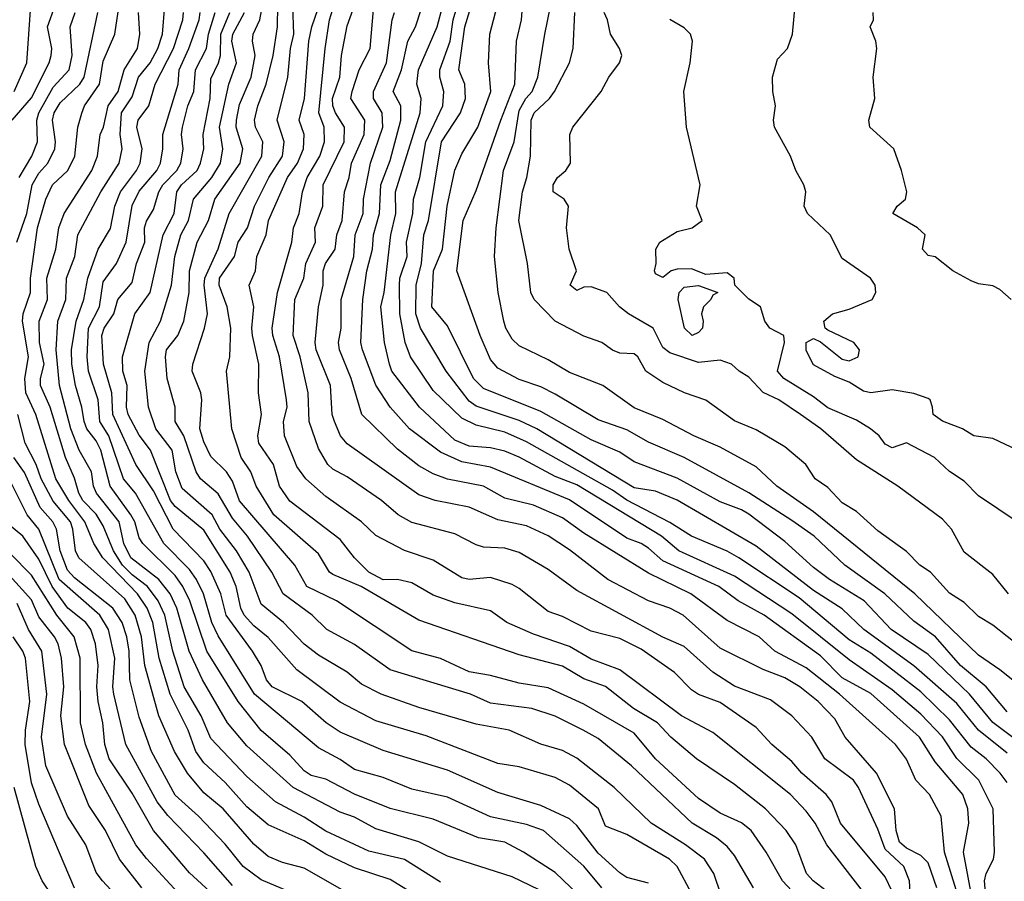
# Model space of a CAD drawing. Header units: metres. Extents: x -51132 to -49532, y -231222 to -229437.
# Tile 363 of 656: x -50720 to -50651, y -229879 to -229819. Entities that reach past the tile are written whole.
import ezdxf

# ---------------------------------------------------------------- set-up
doc = ezdxf.new("R2010")
doc.units = ezdxf.units.M
for name, color, linetype in [('CONTOUR_HALF', 8, 'Continuous'), ('CONTOUR_INDEX', 1, 'Continuous'), ('CONTOUR_INTER', 3, 'Continuous')]:
    doc.layers.add(name, color=color, linetype=linetype)

msp = doc.modelspace()

# ---------------------------------------------------------------- linework, layer by layer
at = {"layer": 'CONTOUR_HALF'}
for points, elevation in [([(-50661.08, -229879.55), (-50663.639, -229876.259), (-50664.461, -229874.759), (-50665.08, -229873.911), (-50666.184, -229872.759), (-50671.58, -229868.441), (-50673.767, -229867.259), (-50678.08, -229864.053), (-50680.08, -229863.32), (-50681.58, -229862.443), (-50684.08, -229861.581), (-50685.95, -229860.759), (-50687.08, -229859.955), (-50689.58, -229859.393), (-50691.08, -229858.855), (-50692.58, -229857.999), (-50693.58, -229857.771), (-50694.58, -229857.796), (-50695.58, -229857.265), (-50696.569, -229856.259), (-50697.58, -229854.974), (-50701.08, -229852.307), (-50701.802, -229851.259), (-50702.219, -229849.759), (-50703.242, -229848.259), (-50703.306, -229847.759), (-50703.043, -229846.259), (-50703.26, -229844.759), (-50703.248, -229842.759), (-50703.67, -229840.759), (-50703.727, -229840.259), (-50703.579, -229838.759), (-50703.915, -229837.259), (-50703.468, -229836.259), (-50703.37, -229835.259), (-50702.732, -229833.759), (-50702.571, -229832.759), (-50701.231, -229829.759), (-50700.532, -229828.759), (-50700.121, -229827.759), (-50700.069, -229826.759), (-50700.425, -229825.759), (-50700.046, -229824.259), (-50699.751, -229820.259), (-50699.542, -229819.259), (-50698.675, -229816.759)], 64.5), ([(-50657.746, -229881.259), (-50657.873, -229878.759), (-50658.274, -229877.759), (-50659.58, -229876.558), (-50660.08, -229875.175), (-50661.435, -229872.259), (-50661.779, -229871.759), (-50663.788, -229870.259), (-50664.697, -229868.759), (-50666.08, -229867.273), (-50667.58, -229866.158), (-50670.08, -229865.197), (-50671.58, -229864.223), (-50673.58, -229862.443), (-50675.08, -229861.778), (-50681.08, -229858.54), (-50683.08, -229857.069), (-50685.08, -229855.885), (-50686.08, -229855.578), (-50687.58, -229855.507), (-50688.08, -229855.36), (-50689.58, -229854.581), (-50692.58, -229853.788), (-50693.524, -229853.259), (-50694.691, -229852.259), (-50697.08, -229850.61), (-50698.08, -229850.089), (-50698.42, -229849.759), (-50699.08, -229848.649), (-50699.729, -229846.759), (-50699.789, -229844.759), (-50700.359, -229842.259), (-50700.836, -229840.759), (-50700.719, -229838.259), (-50700.104, -229836.759), (-50699.953, -229835.759), (-50699.282, -229834.259), (-50699.337, -229833.259), (-50698.781, -229831.759), (-50698.758, -229830.259), (-50697.295, -229827.259), (-50697.271, -229826.259), (-50697.906, -229825.259), (-50698.089, -229824.759), (-50698.096, -229824.259), (-50697.59, -229822.759), (-50697.476, -229821.259), (-50697.08, -229819.177), (-50696.034, -229816.259)], 65.5), ([(-50651.08, -229869.863), (-50653.08, -229868.271), (-50654.58, -229866.399), (-50657.58, -229863.781), (-50661.052, -229861.259), (-50662.58, -229859.819), (-50664.58, -229858.544), (-50668.58, -229855.45), (-50674.08, -229852.235), (-50675.58, -229851.605), (-50677.08, -229851.388), (-50683.852, -229847.259), (-50685.08, -229846.695), (-50688.08, -229845.684), (-50688.58, -229845.333), (-50690.175, -229843.259), (-50691.969, -229840.259), (-50692.296, -229839.259), (-50692.28, -229837.259), (-50691.9, -229835.759), (-50691.736, -229833.759), (-50691.406, -229832.759), (-50690.505, -229827.259), (-50689.183, -229825.259), (-50688.838, -229824.259), (-50688.884, -229823.259), (-50689.302, -229822.259), (-50688.878, -229819.259), (-50688.268, -229817.259)], 68.5), ([(-50651.08, -229866.988), (-50652.542, -229865.259), (-50654.32, -229863.759), (-50656.066, -229861.759), (-50657.58, -229860.667), (-50659.607, -229858.759), (-50662.396, -229856.759), (-50664.517, -229854.759), (-50666.08, -229853.653), (-50669.08, -229851.718), (-50673.58, -229849.276), (-50676.08, -229848.195), (-50677.58, -229847.345), (-50679.58, -229846.634), (-50682.58, -229844.848), (-50683.58, -229844.352), (-50685.08, -229843.837), (-50686.58, -229843.052), (-50687.08, -229842.442), (-50687.806, -229840.759), (-50689.442, -229836.259), (-50688.989, -229832.759), (-50688.08, -229830.659), (-50686.38, -229825.759), (-50685.384, -229823.259), (-50685.266, -229820.259), (-50684.917, -229818.759), (-50684.807, -229817.259)], 69.5), ([(-50720.432, -229825.759), (-50719.08, -229824.195), (-50717.852, -229821.759), (-50717.706, -229821.259), (-50717.681, -229820.759), (-50717.97, -229819.259), (-50717.443, -229817.759)], 57.5), ([(-50666.08, -229879.464), (-50666.728, -229878.759), (-50667.878, -229876.759), (-50668.911, -229875.259), (-50669.58, -229874.729), (-50671.08, -229874.044), (-50672.58, -229873.032), (-50675.594, -229870.259), (-50677.08, -229868.478), (-50680.58, -229866.457), (-50683.08, -229865.327), (-50685.08, -229865.003), (-50687.08, -229864.456), (-50688.58, -229864.195), (-50690.58, -229863.268), (-50692.58, -229862.736), (-50697.829, -229859.259), (-50699.892, -229858.259), (-50700.73, -229856.759), (-50704.58, -229852.289), (-50705.08, -229850.909), (-50705.484, -229850.259), (-50706.58, -229849.203), (-50707.08, -229848.168), (-50707.342, -229847.259), (-50707.207, -229845.259), (-50707.284, -229844.759), (-50707.884, -229843.259), (-50707.845, -229842.759), (-50707.023, -229840.259), (-50706.813, -229839.259), (-50707.047, -229837.259), (-50707.004, -229836.759), (-50706.08, -229834.723), (-50705.308, -229832.259), (-50703.024, -229828.259), (-50702.949, -229827.259), (-50703.482, -229826.259), (-50703.55, -229825.759), (-50703.31, -229824.759), (-50702.737, -229823.259), (-50702.239, -229821.259), (-50701.936, -229819.259), (-50701.915, -229817.759)], 63.5), ([(-50652.434, -229881.259), (-50652.656, -229878.759), (-50652.544, -229878.259), (-50652.028, -229877.259), (-50651.954, -229876.759), (-50652.046, -229873.759), (-50653.057, -229871.759), (-50654.58, -229870.245), (-50655.58, -229868.736), (-50657.08, -229867.147), (-50659.08, -229865.451), (-50662.08, -229863.356), (-50666.08, -229860.149), (-50670.08, -229857.53), (-50673.96, -229855.759), (-50675.16, -229854.759), (-50681.08, -229851.174), (-50682.58, -229850.581), (-50685.08, -229849.236), (-50686.08, -229848.826), (-50687.08, -229848.597), (-50688.58, -229848.468), (-50689.58, -229848.063), (-50692.048, -229845.759), (-50693.978, -229843.259), (-50694.137, -229842.759), (-50694.483, -229841.259), (-50694.74, -229838.759), (-50694.503, -229837.759), (-50694.026, -229833.759), (-50693.681, -229832.259), (-50693.705, -229830.759), (-50691.988, -229825.259), (-50691.928, -229824.259), (-50692.217, -229823.259), (-50692.103, -229822.259), (-50690.818, -229819.259), (-50690.41, -229817.759)], 67.5), ([(-50720.098, -229834.259), (-50719.423, -229832.259), (-50719.044, -229830.259), (-50718.58, -229829.462), (-50717.958, -229828.759), (-50717.469, -229827.759), (-50717.406, -229827.259), (-50717.624, -229825.759), (-50717.517, -229825.259), (-50717.08, -229824.551), (-50715.709, -229823.259), (-50715.419, -229822.759), (-50714.463, -229818.259)], 58.5), ([(-50690.58, -229878.865), (-50693.08, -229877.277), (-50695.58, -229876.701), (-50698.58, -229875.303), (-50700.08, -229874.335), (-50702.08, -229873.269), (-50704.08, -229871.494), (-50706.58, -229868.838), (-50707.251, -229867.259), (-50708.449, -229865.259), (-50709.241, -229862.759), (-50709.799, -229860.259), (-50710.248, -229859.259), (-50710.992, -229858.259), (-50712.08, -229857.45), (-50712.75, -229856.759), (-50713.377, -229855.759), (-50714.08, -229854.022), (-50714.58, -229853.216), (-50715.501, -229852.259), (-50715.795, -229851.759), (-50716.08, -229850.696), (-50716.716, -229849.259), (-50717.782, -229845.759), (-50718.454, -229844.259), (-50718.459, -229843.759), (-50718.211, -229842.759), (-50718.522, -229841.259), (-50718.543, -229839.759), (-50717.966, -229838.259), (-50718.014, -229836.759), (-50717.384, -229834.759), (-50717.188, -229833.259), (-50716.818, -229832.259), (-50714.875, -229829.259), (-50714.496, -229828.259), (-50714.311, -229826.759), (-50714.067, -229826.259), (-50713.74, -229824.759), (-50713.044, -229823.759), (-50712.633, -229822.259), (-50711.705, -229820.759), (-50711.538, -229819.759), (-50711.62, -229818.259)], 59.5), ([(-50680.421, -229880.259), (-50682.58, -229878.182), (-50684.794, -229876.759), (-50686.08, -229876.083), (-50687.935, -229875.759), (-50691.08, -229874.461), (-50694.08, -229873.729), (-50696.58, -229872.731), (-50698.58, -229871.678), (-50699.58, -229871.422), (-50700.08, -229871.103), (-50701.08, -229870.018), (-50703.08, -229868.287), (-50704.684, -229866.259), (-50706.87, -229862.759), (-50708.051, -229859.259), (-50708.535, -229858.259), (-50709.08, -229857.497), (-50711.325, -229855.259), (-50711.58, -229854.87), (-50711.888, -229853.759), (-50712.161, -229853.259), (-50713.592, -229851.259), (-50714.265, -229848.759), (-50714.58, -229848.107), (-50715.23, -229847.259), (-50715.412, -229846.759), (-50715.568, -229845.759), (-50716.03, -229844.259), (-50716.278, -229842.759), (-50716.288, -229841.759), (-50715.965, -229839.759), (-50715.428, -229838.259), (-50715.168, -229836.759), (-50714.45, -229834.759), (-50713.58, -229833.32), (-50713.279, -229831.759), (-50712.874, -229830.759), (-50711.756, -229829.259), (-50711.516, -229828.759), (-50711.366, -229827.759), (-50711.75, -229826.259), (-50711.644, -229825.759), (-50710.919, -229824.759), (-50710.471, -229823.259), (-50709.179, -229820.759), (-50708.53, -229818.759), (-50708.48, -229818.259)], 60.5), ([(-50676.08, -229878.93), (-50677.58, -229878.536), (-50678.08, -229878.201), (-50679.58, -229876.83), (-50681.08, -229874.906), (-50681.58, -229874.454), (-50683.58, -229873.52), (-50686.58, -229872.611), (-50690.08, -229871.066), (-50694.58, -229869.682), (-50697.58, -229868.417), (-50698.551, -229867.759), (-50700.24, -229866.259), (-50702.303, -229865.259), (-50702.695, -229864.759), (-50703.081, -229863.759), (-50703.686, -229862.759), (-50705.508, -229860.259), (-50705.885, -229858.759), (-50706.58, -229857.204), (-50707.08, -229856.468), (-50709.2, -229854.259), (-50710.58, -229851.581), (-50711.811, -229849.759), (-50713.412, -229846.259), (-50713.486, -229844.759), (-50714.062, -229842.759), (-50714.186, -229840.759), (-50714.03, -229840.259), (-50713.354, -229839.259), (-50713.077, -229838.259), (-50712.08, -229837.066), (-50711.773, -229835.759), (-50711.195, -229834.259), (-50711.2, -229833.259), (-50711.08, -229832.801), (-50710.58, -229831.984), (-50710.218, -229830.759), (-50709.92, -229830.259), (-50708.956, -229829.259), (-50708.684, -229828.759), (-50708.516, -229827.759), (-50708.622, -229826.759), (-50708.549, -229826.259), (-50708.184, -229824.759), (-50707.776, -229823.759), (-50707.65, -229822.259), (-50706.897, -229820.759), (-50706.754, -229819.759), (-50706.29, -229818.259)], 61.5), ([(-50670.999, -229879.759), (-50671.516, -229878.259), (-50672.181, -229877.259), (-50673.498, -229876.259), (-50675.889, -229874.759), (-50678.478, -229872.259), (-50681.08, -229870.21), (-50682.08, -229869.692), (-50683.58, -229869.242), (-50685.782, -229868.259), (-50688.08, -229867.857), (-50692.08, -229866.677), (-50694.717, -229865.759), (-50696.08, -229865.052), (-50697.08, -229864.226), (-50699.08, -229863.039), (-50700.08, -229862.277), (-50701.508, -229860.759), (-50703.08, -229859.48), (-50703.918, -229857.259), (-50704.799, -229855.759), (-50705.952, -229854.259), (-50706.497, -229853.259), (-50708.58, -229851.427), (-50709.033, -229850.259), (-50709.284, -229848.759), (-50710.422, -229847.259), (-50710.936, -229845.759), (-50711.188, -229843.259), (-50710.875, -229841.259), (-50710.094, -229839.759), (-50709.319, -229837.259), (-50709.105, -229835.259), (-50708.685, -229833.759), (-50708.148, -229832.759), (-50707.801, -229831.259), (-50706.505, -229829.759), (-50705.9, -229828.759), (-50705.739, -229827.759), (-50705.986, -229826.259), (-50705.326, -229823.259), (-50704.788, -229821.759), (-50705.113, -229820.259), (-50705.061, -229819.759), (-50704.229, -229818.259)], 62.5), ([(-50654.512, -229879.759), (-50655.446, -229876.759), (-50655.666, -229874.259), (-50656.495, -229872.759), (-50657.435, -229871.759), (-50658.08, -229870.278), (-50658.854, -229869.259), (-50662.762, -229865.759), (-50665.08, -229863.924), (-50667.269, -229862.759), (-50668.357, -229861.759), (-50670.58, -229860.623), (-50673.114, -229858.759), (-50676.08, -229857.329), (-50680.58, -229854.545), (-50682.08, -229853.48), (-50684.08, -229852.592), (-50686.08, -229852.098), (-50687.58, -229851.265), (-50690.08, -229850.768), (-50691.08, -229850.399), (-50692.08, -229849.839), (-50693.58, -229848.692), (-50696.054, -229846.259), (-50696.792, -229843.759), (-50697.608, -229841.759), (-50697.677, -229841.259), (-50697.51, -229840.259), (-50697.5, -229838.259), (-50696.624, -229835.259), (-50696.533, -229833.759), (-50695.964, -229832.259), (-50695.936, -229831.259), (-50695.445, -229828.759), (-50694.602, -229826.259), (-50694.633, -229825.259), (-50695.247, -229824.259), (-50695.245, -229823.759), (-50694.347, -229821.759), (-50693.952, -229818.759), (-50693.788, -229818.259)], 66.5), ([(-50650.08, -229862.522), (-50652.08, -229860.945), (-50653.08, -229860.337), (-50654.08, -229859.37), (-50655.08, -229858.71), (-50656.425, -229857.259), (-50657.16, -229856.759), (-50658.08, -229855.825), (-50660.08, -229854.384), (-50661.58, -229853.038), (-50662.58, -229852.425), (-50663.58, -229851.353), (-50664.457, -229850.759), (-50665.098, -229849.759), (-50666.58, -229848.515), (-50668.58, -229847.346), (-50670.08, -229846.715), (-50672.08, -229845.281), (-50673.574, -229844.759), (-50675.08, -229844.052), (-50676.268, -229843.259), (-50676.814, -229842.259), (-50677.08, -229842.043), (-50678.08, -229841.992), (-50678.58, -229841.798), (-50679.322, -229841.259), (-50680.58, -229840.815), (-50682.58, -229839.776), (-50684.056, -229838.259), (-50684.273, -229837.759), (-50684.516, -229835.759), (-50685.123, -229832.759), (-50684.856, -229830.759), (-50684.552, -229829.759), (-50684.305, -229828.259), (-50684.254, -229825.759), (-50684.051, -229825.259), (-50682.973, -229824.259), (-50682.638, -229823.759), (-50681.581, -229821.759), (-50681.317, -229820.759), (-50681.214, -229818.259)], 70.5), ([(-50650.363, -229853.759), (-50653.08, -229851.947), (-50654.08, -229850.908), (-50655.08, -229850.241), (-50656.131, -229849.259), (-50658.08, -229848.253), (-50659.08, -229848.601), (-50659.58, -229848.346), (-50660.005, -229847.759), (-50660.592, -229847.259), (-50661.58, -229846.668), (-50663.58, -229845.81), (-50664.58, -229845.038), (-50666.632, -229843.759), (-50667.086, -229843.259), (-50666.587, -229841.259), (-50666.652, -229840.759), (-50667.606, -229840.259), (-50667.965, -229839.759), (-50668.271, -229838.759), (-50669.08, -229838.225), (-50670.054, -229837.259), (-50670.092, -229836.759), (-50670.58, -229836.407), (-50672.08, -229836.519), (-50673.08, -229836.13), (-50674.08, -229836.152), (-50674.488, -229836.259), (-50675.08, -229836.721), (-50675.58, -229836.463), (-50675.666, -229836.259), (-50675.549, -229835.759), (-50675.556, -229834.759), (-50675.282, -229834.259), (-50674.08, -229833.509), (-50673.024, -229833.259), (-50672.345, -229832.759), (-50672.739, -229831.759), (-50672.471, -229830.259), (-50673.426, -229826.259), (-50673.611, -229823.759), (-50673.176, -229821.759), (-50673.01, -229820.259), (-50673.145, -229819.759), (-50673.58, -229819.329), (-50674.58, -229818.748)], 71.5), ([(-50650.781, -229838.259), (-50651.58, -229837.556), (-50652.08, -229837.31), (-50653.08, -229837.167), (-50653.58, -229836.962), (-50654.854, -229836.259), (-50656.08, -229835.272), (-50656.58, -229835.184), (-50656.981, -229834.759), (-50656.792, -229833.759), (-50657.32, -229833.259), (-50659.045, -229832.259), (-50658.732, -229831.759), (-50658.162, -229831.259), (-50658.074, -229830.759), (-50658.429, -229829.259), (-50658.982, -229827.759), (-50660.647, -229826.259), (-50660.715, -229825.759), (-50660.305, -229824.259), (-50660.418, -229822.759), (-50660.163, -229820.759), (-50660.227, -229820.259), (-50660.631, -229819.259), (-50660.386, -229818.759), (-50660.417, -229818.259)], 72.5), ([(-50673.926, -229837.759), (-50673.58, -229837.393), (-50672.58, -229837.278), (-50671.231, -229837.759), (-50671.58, -229837.948), (-50671.724, -229838.259), (-50672.232, -229838.759), (-50672.388, -229839.259), (-50672.264, -229839.759), (-50672.306, -229840.259), (-50672.58, -229840.555), (-50673.042, -229840.759), (-50673.566, -229840.259), (-50674.012, -229838.259), (-50673.926, -229837.759)], 71.5), ([(-50696.778, -229879.759), (-50700.08, -229877.888), (-50701.58, -229877.499), (-50702.58, -229877.068), (-50703.58, -229876.205), (-50705.734, -229873.759), (-50707.08, -229872.623), (-50708.206, -229871.259), (-50709.128, -229869.759), (-50710.214, -229867.259), (-50711.195, -229863.759), (-50711.409, -229861.759), (-50711.857, -229860.259), (-50712.58, -229859.126), (-50715.781, -229856.259), (-50716.028, -229855.759), (-50716.195, -229854.259), (-50716.374, -229853.759), (-50717.58, -229852.313), (-50718.421, -229850.759), (-50718.751, -229849.759), (-50719.529, -229848.259), (-50720.029, -229846.259)], 58.5), ([(-50705.08, -229879.096), (-50707.08, -229876.811), (-50709.58, -229874.221), (-50710.332, -229873.259), (-50712.515, -229869.259), (-50713.344, -229865.759), (-50713.415, -229865.259), (-50713.285, -229863.259), (-50713.73, -229861.259), (-50714.324, -229860.259), (-50717.161, -229857.759), (-50718.566, -229854.259), (-50719.38, -229853.259), (-50720.644, -229850.759)], 57.5), ([(-50708.58, -229879.906), (-50711.08, -229877.214), (-50711.807, -229876.259), (-50714.554, -229871.259), (-50715.326, -229869.259), (-50715.666, -229867.759), (-50715.692, -229863.259), (-50716.104, -229861.759), (-50717.332, -229860.259), (-50719.08, -229857.472), (-50720.58, -229855.95)], 56.5), ([(-50711.842, -229881.259), (-50714.147, -229878.759), (-50714.58, -229878.193), (-50715.306, -229876.259), (-50716.567, -229874.259), (-50718.094, -229870.759), (-50718.384, -229868.759), (-50718.016, -229865.759), (-50718.376, -229862.759), (-50719.295, -229861.259), (-50720.08, -229859.438)], 55.5), ([(-50717.674, -229879.759), (-50718.34, -229878.759), (-50718.778, -229877.759), (-50720.298, -229872.259)], 54.5)]:
    msp.add_lwpolyline(points, dxfattribs=dict(at, elevation=elevation))
at = {"layer": 'CONTOUR_INDEX'}
for points, elevation in [([(-50649.08, -229866.052), (-50651.58, -229864.054), (-50653.08, -229863.041), (-50657.508, -229858.759), (-50664.58, -229853.042), (-50667.13, -229851.259), (-50668.58, -229849.914), (-50671.08, -229848.537), (-50672.921, -229847.759), (-50675.08, -229846.616), (-50677.08, -229845.797), (-50679.262, -229844.259), (-50681.58, -229843.353), (-50683.08, -229842.453), (-50685.08, -229841.488), (-50685.58, -229841.029), (-50686.017, -229840.259), (-50686.151, -229839.759), (-50686.558, -229837.759), (-50686.802, -229835.259), (-50686.687, -229833.259), (-50686.192, -229829.259), (-50685.442, -229827.259), (-50685.08, -229825.092), (-50684.633, -229824.259), (-50684.182, -229823.759), (-50683.783, -229822.759), (-50683.311, -229819.759), (-50682.289, -229814.759)], 70), ([(-50683.08, -229879.699), (-50685.58, -229878.495), (-50690.08, -229877.045), (-50692.08, -229876.06), (-50695.08, -229875.131), (-50696.58, -229874.339), (-50697.58, -229873.972), (-50700.835, -229872.259), (-50704.08, -229869.357), (-50705.431, -229867.759), (-50707.157, -229864.759), (-50708.089, -229862.759), (-50708.95, -229859.759), (-50709.414, -229858.759), (-50710.215, -229857.759), (-50712.165, -229856.259), (-50712.647, -229855.259), (-50712.973, -229853.759), (-50714.547, -229851.759), (-50714.756, -229851.259), (-50714.915, -229850.259), (-50715.768, -229848.759), (-50716.347, -229847.259), (-50717.124, -229844.259), (-50717.356, -229841.759), (-50717.245, -229839.759), (-50716.692, -229838.259), (-50716.651, -229836.759), (-50716.059, -229835.259), (-50715.867, -229833.759), (-50714.261, -229830.759), (-50712.981, -229828.759), (-50712.759, -229827.759), (-50712.915, -229826.759), (-50712.819, -229825.259), (-50712.08, -229824.137), (-50711.622, -229822.759), (-50710.826, -229821.759), (-50710.279, -229820.759), (-50709.955, -229819.759), (-50709.783, -229817.759)], 60), ([(-50659.08, -229879.517), (-50659.58, -229878.492), (-50662.687, -229874.759), (-50663.305, -229873.259), (-50663.696, -229872.759), (-50665.386, -229871.259), (-50666.08, -229870.448), (-50667.478, -229869.259), (-50668.58, -229868.09), (-50671.08, -229866.347), (-50672.58, -229865.776), (-50673.08, -229865.451), (-50674.264, -229864.259), (-50676.58, -229862.634), (-50678.08, -229861.874), (-50680.08, -229861.371), (-50682.08, -229860.339), (-50683.08, -229859.992), (-50685.08, -229858.389), (-50685.58, -229858.115), (-50687.08, -229857.625), (-50688.58, -229857.761), (-50689.08, -229857.643), (-50691.08, -229856.415), (-50693.08, -229855.744), (-50695.08, -229854.712), (-50696.08, -229853.761), (-50698.58, -229851.995), (-50699.965, -229850.759), (-50700.58, -229849.905), (-50701.443, -229847.759), (-50701.514, -229846.759), (-50701.261, -229845.759), (-50701.309, -229845.259), (-50701.789, -229842.259), (-50702.269, -229840.759), (-50702.3, -229840.259), (-50701.947, -229837.759), (-50700.938, -229834.259), (-50700.813, -229833.259), (-50700.422, -229832.259), (-50700.203, -229830.759), (-50699.873, -229829.759), (-50698.989, -229828.259), (-50698.655, -229827.259), (-50698.692, -229826.259), (-50699.056, -229825.259), (-50698.626, -229820.759), (-50698.319, -229818.759), (-50698.08, -229818.033)], 65), ([(-50716.08, -229879.277), (-50718.58, -229873.415), (-50719.08, -229871.928), (-50719.519, -229869.259), (-50719.51, -229868.259), (-50719.204, -229866.259), (-50719.494, -229863.259), (-50719.689, -229862.759), (-50720.359, -229861.759)], 55)]:
    msp.add_lwpolyline(points, dxfattribs=dict(at, elevation=elevation))
at = {"layer": 'CONTOUR_INTER'}
for points, elevation in [([(-50650.347, -229848.759), (-50652.08, -229847.945), (-50653.393, -229847.759), (-50654.182, -229847.259), (-50655.58, -229846.741), (-50656.226, -229846.259), (-50656.267, -229845.759), (-50656.43, -229845.259), (-50656.58, -229845.165), (-50657.58, -229844.81), (-50659.08, -229844.557), (-50660.58, -229844.762), (-50661.08, -229844.643), (-50662.08, -229844.017), (-50663.08, -229843.632), (-50664.58, -229842.809), (-50665.08, -229841.81), (-50665.08, -229841.25), (-50664.58, -229840.983), (-50664.08, -229841.208), (-50662.58, -229842.413), (-50662.08, -229842.524), (-50661.469, -229842.259), (-50661.372, -229841.759), (-50661.752, -229841.259), (-50663.58, -229840.395), (-50663.754, -229840.259), (-50663.849, -229839.759), (-50663.243, -229839.259), (-50662.08, -229838.929), (-50660.475, -229838.259), (-50660.232, -229837.759), (-50660.262, -229837.259), (-50660.596, -229836.759), (-50662.58, -229835.408), (-50663.399, -229833.759), (-50664.984, -229832.259), (-50665.231, -229831.759), (-50665.108, -229830.759), (-50665.252, -229830.259), (-50665.802, -229829.259), (-50666.17, -229828.259), (-50667.29, -229826.259), (-50667.372, -229825.759), (-50667.214, -229824.759), (-50667.414, -229823.759), (-50667.424, -229822.759), (-50667.08, -229821.518), (-50666.387, -229820.759), (-50666.042, -229819.759), (-50665.655, -229815.759)], 72), ([(-50653.456, -229880.259), (-50654.116, -229876.759), (-50653.742, -229874.759), (-50653.818, -229873.759), (-50654.154, -229872.759), (-50656.08, -229870.478), (-50657.185, -229868.759), (-50660.58, -229865.705), (-50662.58, -229864.612), (-50664.08, -229863.096), (-50668.002, -229860.259), (-50669.835, -229859.259), (-50671.175, -229858.259), (-50675.08, -229856.476), (-50676.08, -229855.579), (-50676.58, -229855.255), (-50677.58, -229854.879), (-50681.58, -229852.215), (-50687.08, -229849.944), (-50689.08, -229849.569), (-50690.58, -229848.889), (-50692.74, -229847.259), (-50694.08, -229845.751), (-50695.08, -229844.231), (-50696.017, -229841.759), (-50696.133, -229841.259), (-50696, -229838.259), (-50695.716, -229836.259), (-50695.313, -229834.759), (-50695.238, -229833.759), (-50694.833, -229832.259), (-50694.726, -229830.259), (-50694.08, -229828.575), (-50693.338, -229825.759), (-50693.342, -229824.759), (-50693.873, -229823.759), (-50693.295, -229822.259), (-50692.847, -229820.259), (-50692.308, -229819.259), (-50691.498, -229816.759)], 67), ([(-50692.08, -229879.904), (-50694.08, -229878.667), (-50696.58, -229877.857), (-50698.58, -229876.917), (-50700.08, -229875.969), (-50702.58, -229874.856), (-50704.08, -229873.604), (-50705.58, -229871.904), (-50707.08, -229870.553), (-50707.625, -229869.759), (-50708.156, -229868.259), (-50709.42, -229865.759), (-50710.189, -229863.259), (-50710.63, -229860.759), (-50711.025, -229859.759), (-50711.7, -229858.759), (-50714.113, -229856.259), (-50714.741, -229855.259), (-50715.377, -229853.759), (-50716.489, -229852.259), (-50717.393, -229850.759), (-50718.782, -229846.259), (-50719.476, -229844.759), (-50719.56, -229843.759), (-50719.295, -229842.259), (-50719.72, -229839.759), (-50719.676, -229839.259), (-50719.146, -229837.759), (-50719.153, -229836.759), (-50718.676, -229833.259), (-50718.08, -229831.273), (-50717.628, -229830.259), (-50716.551, -229829.259), (-50716.064, -229828.259), (-50715.858, -229826.259), (-50715.58, -229825.275), (-50715.394, -229824.759), (-50714.356, -229823.259), (-50714.08, -229821.64), (-50713.27, -229819.759), (-50712.905, -229817.259)], 59), ([(-50651.08, -229871.92), (-50651.566, -229871.259), (-50652.534, -229870.259), (-50653.58, -229869.455), (-50655.08, -229867.541), (-50657.08, -229865.587), (-50660.58, -229862.9), (-50662.08, -229861.968), (-50665.58, -229859.04), (-50669.772, -229856.259), (-50670.58, -229855.788), (-50673.084, -229854.759), (-50674.58, -229853.794), (-50677.58, -229852.237), (-50678.58, -229851.534), (-50684.58, -229848.164), (-50686.08, -229847.512), (-50688.08, -229847.02), (-50689.08, -229846.515), (-50691.08, -229844.606), (-50692.671, -229842.259), (-50693.043, -229841.259), (-50693.4, -229839.259), (-50693.442, -229837.259), (-50693.402, -229836.759), (-50692.895, -229835.259), (-50692.951, -229834.259), (-50692.512, -229832.259), (-50692.461, -229831.259), (-50692.017, -229829.759), (-50691.607, -229827.259), (-50690.413, -229824.759), (-50690.338, -229823.759), (-50690.626, -229822.759), (-50690.617, -229822.259), (-50689.902, -229820.259), (-50689.687, -229818.759), (-50689.248, -229817.259)], 68), ([(-50650.58, -229868.845), (-50652.08, -229867.735), (-50653.697, -229865.759), (-50656.58, -229862.998), (-50659.153, -229861.259), (-50661.037, -229859.259), (-50663.465, -229857.759), (-50664.58, -229856.921), (-50666.58, -229855.127), (-50669.08, -229853.206), (-50669.58, -229852.903), (-50671.08, -229852.355), (-50674.08, -229850.706), (-50677.08, -229849.569), (-50678.08, -229848.896), (-50680.08, -229848.036), (-50683.58, -229846.055), (-50687.58, -229844.465), (-50688.277, -229843.759), (-50690.08, -229840.085), (-50691.173, -229838.759), (-50691.068, -229836.259), (-50690.429, -229834.759), (-50690.112, -229831.759), (-50689.58, -229829.237), (-50689.08, -229828.105), (-50687.98, -229826.259), (-50687.069, -229823.759), (-50687.234, -229821.759), (-50687.145, -229819.759), (-50686.487, -229817.259)], 69), ([(-50720.289, -229823.759), (-50719.423, -229821.759), (-50719.123, -229817.759)], 57), ([(-50668.751, -229879.259), (-50670.08, -229877.004), (-50670.58, -229876.371), (-50671.331, -229875.759), (-50673.028, -229874.759), (-50677.258, -229870.759), (-50679.58, -229868.857), (-50680.625, -229868.259), (-50682.58, -229867.28), (-50684.214, -229866.759), (-50687.08, -229866.382), (-50688.488, -229865.759), (-50694.08, -229864.057), (-50696.58, -229862.306), (-50698.504, -229861.259), (-50699.52, -229860.259), (-50701.538, -229858.759), (-50702.343, -229857.259), (-50704.037, -229854.759), (-50705.08, -229853.498), (-50706.08, -229851.802), (-50707.315, -229850.759), (-50707.603, -229850.259), (-50708.457, -229847.759), (-50709.069, -229846.759), (-50709.074, -229845.759), (-50709.634, -229843.759), (-50709.749, -229842.259), (-50709.665, -229841.759), (-50708.886, -229840.759), (-50708.479, -229839.759), (-50708.104, -229837.759), (-50708.063, -229836.259), (-50707.528, -229834.259), (-50706.757, -229832.759), (-50706.301, -229831.259), (-50704.529, -229828.759), (-50704.349, -229827.759), (-50704.827, -229826.259), (-50704.79, -229825.759), (-50704.58, -229824.658), (-50703.774, -229822.759), (-50703.504, -229821.259), (-50703.681, -229820.259), (-50703.631, -229819.759), (-50703.18, -229818.759), (-50702.974, -229817.759)], 63), ([(-50663.08, -229879.925), (-50664.603, -229878.759), (-50665.071, -229878.259), (-50665.794, -229876.259), (-50666.477, -229875.259), (-50667.921, -229873.759), (-50670.08, -229872.045), (-50672.724, -229870.259), (-50674.516, -229868.759), (-50675.454, -229867.759), (-50677.12, -229866.759), (-50679.08, -229865.228), (-50680.58, -229864.682), (-50682.08, -229863.807), (-50685.08, -229863.02), (-50692.08, -229860.602), (-50696.105, -229858.259), (-50698.08, -229857.431), (-50698.313, -229857.259), (-50699.08, -229855.98), (-50702.182, -229853.259), (-50703.421, -229851.259), (-50703.794, -229850.259), (-50704.478, -229849.259), (-50705.119, -229847.259), (-50705.497, -229843.259), (-50705.267, -229842.259), (-50705.194, -229840.259), (-50705.446, -229838.759), (-50705.998, -229837.259), (-50705.978, -229836.759), (-50704.931, -229835.259), (-50704.691, -229834.259), (-50704.038, -229833.259), (-50703.54, -229831.759), (-50702.549, -229829.759), (-50701.583, -229828.259), (-50701.476, -229827.259), (-50701.972, -229825.759), (-50701.22, -229822.759), (-50701.034, -229820.759), (-50700.795, -229819.759), (-50700.877, -229817.759)], 64), ([(-50655.97, -229879.259), (-50656.58, -229877.512), (-50657.08, -229877), (-50658.08, -229876.493), (-50658.58, -229876.078), (-50658.82, -229875.259), (-50658.923, -229873.759), (-50660.174, -229871.259), (-50662.372, -229868.759), (-50663.08, -229867.471), (-50664.254, -229866.259), (-50665.524, -229865.259), (-50666.58, -229864.621), (-50668.08, -229864.045), (-50671.08, -229862.55), (-50673.661, -229860.259), (-50674.58, -229859.756), (-50676.08, -229859.245), (-50678.919, -229857.759), (-50681.58, -229855.709), (-50683.08, -229854.718), (-50684.58, -229854.034), (-50686.58, -229853.621), (-50688.58, -229852.719), (-50690.936, -229852.259), (-50692.08, -229851.863), (-50697.08, -229848.321), (-50697.551, -229847.759), (-50697.965, -229846.759), (-50698.127, -229846.259), (-50698.233, -229844.259), (-50699.238, -229841.759), (-50699.32, -229841.259), (-50699.075, -229838.759), (-50698.749, -229837.259), (-50698.755, -229836.259), (-50698.585, -229835.759), (-50697.929, -229834.759), (-50697.796, -229833.759), (-50697.441, -229832.759), (-50697.257, -229830.759), (-50696.932, -229829.759), (-50696.774, -229828.759), (-50695.893, -229826.759), (-50695.86, -229825.759), (-50696.829, -229824.259), (-50696.727, -229823.759), (-50696.244, -229822.259), (-50695.47, -229820.759), (-50695.216, -229817.759)], 66), ([(-50719.956, -229829.759), (-50719.063, -229828.259), (-50718.666, -229827.259), (-50718.715, -229825.759), (-50718.565, -229825.259), (-50717.58, -229823.471), (-50716.457, -229822.259), (-50716.255, -229821.259), (-50716.385, -229819.259), (-50716.034, -229818.259)], 58), ([(-50679.322, -229879.259), (-50680.58, -229877.743), (-50683.394, -229875.259), (-50684.58, -229874.84), (-50687.08, -229874.308), (-50690.08, -229872.927), (-50692.58, -229872.367), (-50694.58, -229871.557), (-50696.58, -229871.004), (-50697.58, -229870.307), (-50699.08, -229869.507), (-50703.538, -229865.759), (-50706.08, -229861.7), (-50706.504, -229860.759), (-50707.103, -229858.759), (-50707.577, -229857.759), (-50708.08, -229857.061), (-50709.863, -229855.259), (-50711.84, -229851.759), (-50712.668, -229850.759), (-50713.687, -229847.759), (-50714.316, -229846.759), (-50714.446, -229845.259), (-50715.116, -229843.259), (-50715.203, -229842.259), (-50715.122, -229840.259), (-50714.339, -229838.759), (-50714.08, -229837.03), (-50713.164, -229835.759), (-50712.497, -229834.259), (-50712.08, -229831.702), (-50711.58, -229830.718), (-50710.351, -229829.259), (-50710.097, -229828.759), (-50709.922, -229827.759), (-50709.921, -229826.759), (-50708.873, -229823.259), (-50708.791, -229822.259), (-50708.117, -229820.759), (-50707.397, -229818.759), (-50707.339, -229818.259)], 61), ([(-50673.08, -229879.621), (-50674.085, -229877.759), (-50674.616, -229877.259), (-50677.58, -229875.544), (-50679.08, -229874.961), (-50679.57, -229873.759), (-50681.58, -229872.09), (-50682.58, -229871.56), (-50685.08, -229870.824), (-50686.58, -229870.586), (-50691.58, -229868.665), (-50695.08, -229867.619), (-50697.58, -229866.31), (-50700.58, -229864.052), (-50702.58, -229861.801), (-50703.58, -229861.002), (-50704.264, -229860.259), (-50704.493, -229859.759), (-50704.808, -229858.259), (-50705.239, -229857.259), (-50707.08, -229854.329), (-50709.08, -229852.676), (-50709.386, -229852.259), (-50710.795, -229848.759), (-50711.58, -229847.718), (-50712.348, -229846.259), (-50712.458, -229845.759), (-50712.41, -229844.259), (-50712.721, -229843.259), (-50712.74, -229842.259), (-50711.89, -229839.259), (-50710.813, -229837.759), (-50709.908, -229833.759), (-50709.144, -229832.259), (-50708.961, -229830.759), (-50708.637, -229830.259), (-50707.548, -229829.259), (-50707.299, -229828.759), (-50707.076, -229827.759), (-50707.117, -229826.759), (-50706.629, -229824.259), (-50706.58, -229822.879), (-50706.043, -229821.759), (-50705.916, -229821.259), (-50705.886, -229819.759), (-50705.269, -229818.259)], 62), ([(-50650.973, -229858.759), (-50652.08, -229857.41), (-50654.08, -229855.874), (-50654.954, -229854.259), (-50655.58, -229853.573), (-50658.689, -229851.259), (-50661.58, -229849.43), (-50664.064, -229847.259), (-50665.468, -229846.259), (-50666.988, -229845.259), (-50668.08, -229844.734), (-50669.08, -229843.667), (-50669.758, -229843.259), (-50670.281, -229842.759), (-50671.08, -229842.48), (-50672.58, -229842.65), (-50674.58, -229841.977), (-50675.08, -229841.602), (-50675.746, -229840.259), (-50677.459, -229839.259), (-50678.105, -229838.759), (-50678.98, -229837.759), (-50680.08, -229837.364), (-50680.58, -229837.393), (-50681.08, -229837.622), (-50681.529, -229837.259), (-50681.09, -229836.259), (-50681.615, -229834.759), (-50681.786, -229833.259), (-50681.655, -229831.759), (-50681.958, -229831.259), (-50682.727, -229830.759), (-50682.713, -229830.259), (-50682.426, -229829.759), (-50681.834, -229829.259), (-50681.502, -229828.759), (-50681.551, -229826.759), (-50681.35, -229826.259), (-50679.369, -229823.759), (-50678.837, -229822.759), (-50678.085, -229821.759), (-50677.927, -229821.259), (-50678.096, -229820.759), (-50678.729, -229819.759), (-50678.923, -229818.759), (-50679.165, -229818.259)], 71), ([(-50697.58, -229881.016), (-50703.08, -229878.707), (-50704.338, -229877.759), (-50705.58, -229876.202), (-50707.449, -229874.259), (-50709.08, -229872.788), (-50710.725, -229869.759), (-50711.58, -229867.365), (-50712.243, -229864.759), (-50712.267, -229862.759), (-50712.43, -229861.759), (-50712.763, -229860.759), (-50713.42, -229859.759), (-50716.08, -229857.644), (-50716.58, -229857.11), (-50717.08, -229855.762), (-50717.35, -229854.259), (-50717.609, -229853.759), (-50718.481, -229852.759), (-50719.58, -229850.309), (-50720.318, -229849.259)], 58), ([(-50706.384, -229879.759), (-50708.08, -229878.21), (-50710.583, -229875.259), (-50712.08, -229872.665), (-50713.681, -229870.259), (-50713.98, -229869.259), (-50714.125, -229867.759), (-50714.451, -229866.259), (-50714.528, -229865.259), (-50714.438, -229863.759), (-50714.622, -229862.259), (-50714.962, -229861.259), (-50715.308, -229860.759), (-50716.565, -229859.759), (-50717.653, -229858.259), (-50718.58, -229856.362), (-50719.698, -229854.759), (-50720.904, -229853.759)], 57), ([(-50711.405, -229879.259), (-50712.947, -229877.259), (-50713.939, -229875.259), (-50715.08, -229873.515), (-50716.795, -229869.259), (-50717.049, -229867.259), (-50716.838, -229865.259), (-50716.997, -229863.259), (-50717.238, -229862.259), (-50717.481, -229861.759), (-50718.58, -229860.375), (-50719.08, -229859.182), (-50720.833, -229857.259)], 56)]:
    msp.add_lwpolyline(points, dxfattribs=dict(at, elevation=elevation))

doc.saveas('drawing.dxf')
